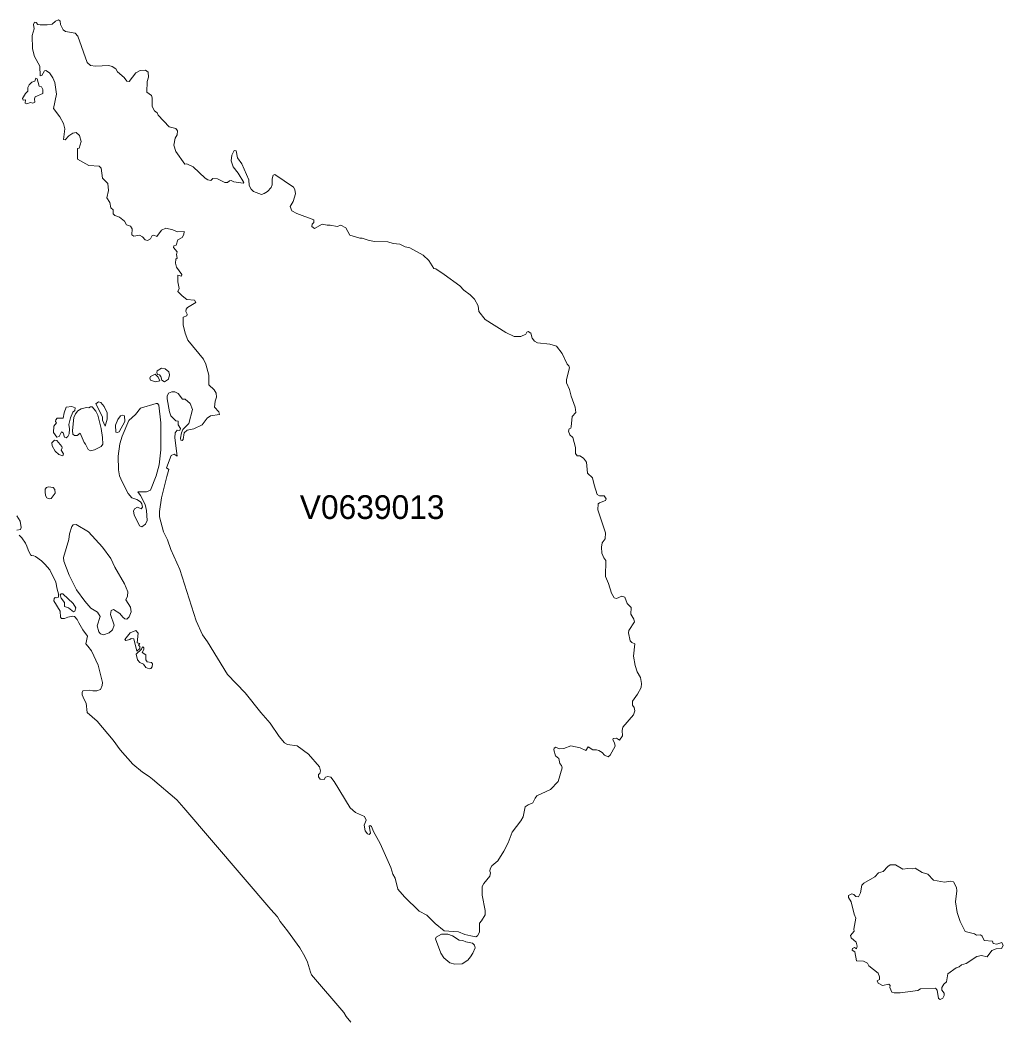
# Model space of a CAD drawing. Extents: x 369010 to 735936, y 6377141 to 6616555.
# Drawn here: x 442313 to 446455, y 6528960 to 6533170 of the extents above; entities that cross this region are included whole.
import ezdxf
from ezdxf.enums import TextEntityAlignment as Align

# ---------------------------------------------------------------- set-up
doc = ezdxf.new("R2010")
doc.units = 0
doc.header["$LTSCALE"] = 40
doc.layers.add('3', color=7, linetype='Continuous', lineweight=13)
doc.layers.add('4', color=7, linetype='Continuous')

msp = doc.modelspace()

# ---------------------------------------------------------------- linework, layer by layer
at = {"layer": '3'}
for points in [[(443286.25, 6532457.22), (443278.8, 6532472.45), (443276.98, 6532496.61), (443247.85, 6532563.31), (443229.48, 6532588.8), (443224.35, 6532618.42), (443215.58, 6532619.41), (443205.32, 6532600.38), (443202.17, 6532575.89), (443211.44, 6532550.73), (443232.29, 6532523.92), (443255.96, 6532485.03), (443253.64, 6532481.22), (443213.26, 6532487.84), (443203, 6532492.47), (443195.22, 6532491.48), (443186.45, 6532484.03), (443175.36, 6532484.03), (443145.24, 6532500.75), (443125.05, 6532501.25), (443116.61, 6532493.8), (443104.69, 6532495.62), (443093.11, 6532503.07), (443042.96, 6532550.73), (443016.15, 6532562.81), (443007.87, 6532561.99), (442969.97, 6532615.61), (442961.2, 6532642.59), (442966.33, 6532672.21), (442974.6, 6532685.62), (442976.92, 6532702.83), (442969.14, 6532712.92), (442940.84, 6532719.54), (442895.66, 6532768.53), (442891.03, 6532777.8), (442879.94, 6532787.07), (442869.68, 6532805.28), (442869.68, 6532841.36), (442866.53, 6532850.62), (442847, 6532865.85), (442849.15, 6532910.87), (442853.79, 6532928.91), (442852.79, 6532949.76), (442841.21, 6532958.2), (442819.03, 6532956.38), (442800.83, 6532946.62), (442772.69, 6532910.87), (442762.93, 6532911.36), (442752.17, 6532926.59), (442724.2, 6532951.25), (442715.92, 6532963.66), (442700.53, 6532972.93), (442686.63, 6532978.06), (442631.02, 6532974.42), (442609.83, 6532977.07), (442596.26, 6532990.97), (442556.21, 6533101.86), (442545.12, 6533113.94), (442505.24, 6533120.89), (442494.48, 6533128.67), (442483.22, 6533150.52), (442482.4, 6533163.92), (442475.44, 6533169.55), (442462.37, 6533165.25), (442448.96, 6533151.34), (442426.79, 6533148.7), (442397.49, 6533148.7), (442388.22, 6533151.01), (442380.94, 6533159.29), (442373.99, 6533160.28), (442369.69, 6533150.02), (442372.5, 6533132.81), (442364.39, 6533103.68), (442364.89, 6533048.07), (442373.66, 6533015.63), (442396.83, 6532975.25), (442397.82, 6532934.04), (442404.77, 6532935.53), (442415.86, 6532954.89), (442421.82, 6532957.21), (442437.71, 6532947.44), (442450.62, 6532925.27), (442459.72, 6532905.41), (442466.18, 6532856.75), (442453.6, 6532796.84), (442480.91, 6532762.08), (442496.3, 6532733.45), (442501.43, 6532710.28), (442495.8, 6532666.25), (442502.75, 6532664.76), (442517.98, 6532680.98), (442535.69, 6532692.24), (442549.09, 6532694.88), (442563.49, 6532682.47), (442570.78, 6532657.48), (442561.51, 6532629.18), (442555.05, 6532627.36), (442555.05, 6532582.84), (442603.05, 6532556.85), (442647.07, 6532553.54)], [(442647.07, 6532553.54), (442655.35, 6532544.44), (442660.97, 6532502.57), (442682.82, 6532480.39), (442685.97, 6532451.26), (442678.85, 6532420.64), (442691.26, 6532401.12), (442695.07, 6532377.61), (442705.66, 6532369.17), (442705.16, 6532352.13), (442712.12, 6532345.17), (442731.65, 6532338.55), (442752.5, 6532322), (442761.27, 6532305.78), (442778.65, 6532300.65), (442786.1, 6532289.57), (442784.28, 6532264.41), (442792.55, 6532257.95), (442815.72, 6532262.09), (442828.63, 6532255.14), (442840.71, 6532243.56), (442850.48, 6532240.91), (442862.06, 6532246.87), (442870.01, 6532260.77), (442877.29, 6532262.59), (442889.87, 6532256.63), (442909.07, 6532284.43), (442927.6, 6532292.21), (442957.23, 6532284.93), (442976.26, 6532276.49), (443004.56, 6532278.31), (443003.57, 6532265.9), (442995.79, 6532252.82), (442977.75, 6532243.56), (442970.3, 6532220.88), (442960.54, 6532217.74), (442959.21, 6532210.29), (442974.44, 6532193.08), (442971.63, 6532180.99), (442975.43, 6532165.27), (442968.81, 6532161.13), (442967.98, 6532145.41), (442972.29, 6532128.2), (442994.13, 6532097.58), (442992.81, 6532090.63), (442978.41, 6532094.44), (442977.91, 6532066.14), (442983.87, 6532038.33), (442978.41, 6532024.92), (442995.79, 6532006.88), (443016.15, 6531991.99), (443048.59, 6531989.18), (443053.72, 6531979.41), (443018.96, 6531958.56), (443012.84, 6531950.28), (443012.01, 6531940.52), (443016.64, 6531929.93), (443015.15, 6531922.48), (443000.92, 6531917.35), (443000.92, 6531884.91), (443009.03, 6531850.15)], [(444762.38, 6530947.66), (444765.85, 6530966.36), (444778.6, 6530983.41), (444779.43, 6531007.74), (444747.48, 6531105.38), (444749.47, 6531130.21), (444754.43, 6531135.18), (444779.76, 6531144.94), (444783.23, 6531151.73), (444774.46, 6531163.97), (444754.43, 6531164.47), (444744.67, 6531170.26), (444731.93, 6531210.31), (444725.14, 6531239.77), (444703.96, 6531259.3), (444700.15, 6531306.47), (444687.24, 6531323.19), (444672.34, 6531332.46), (444659.93, 6531332.95), (444653.15, 6531342.22), (444653.64, 6531367.71), (444641.56, 6531410.41), (444628.98, 6531421.99), (444624.35, 6531436.72), (444627.16, 6531445.99), (444633.62, 6531448.81), (444635.6, 6531455.76), (444639.24, 6531498.46), (444655.3, 6531516), (444651.99, 6531538.18), (444634.78, 6531584.52), (444628.32, 6531611.99), (444615.41, 6531641.12), (444615.08, 6531655.02), (444628.16, 6531703.18), (444625.84, 6531711.96), (444618.89, 6531718.91), (444597.04, 6531764.42), (444573.04, 6531795.04), (444544.74, 6531803.31), (444493.77, 6531808.94), (444480.03, 6531816.22), (444470.76, 6531829.3), (444464.8, 6531850.15), (444454.54, 6531857.1), (444448.58, 6531853.79), (444443.95, 6531846.01), (444422.6, 6531835.75), (444394.79, 6531835.75), (444360.37, 6531851.97), (444273.15, 6531907.58), (444246.83, 6531940.52), (444243.86, 6531965.01), (444227.97, 6531992.82), (444209.93, 6532011.85), (444183.61, 6532030.88), (444165.41, 6532049.92), (444100.36, 6532097.08), (444064.61, 6532121.25), (444055.84, 6532122.57), (444035.49, 6532155.51), (444011.82, 6532179.17), (443955.05, 6532209.79), (443935.69, 6532213.93), (443913.01, 6532225.52), (443884.71, 6532228.33), (443862.37, 6532234.29), (443807.59, 6532236.11), (443784.75, 6532239.91), (443754.79, 6532250.51), (443744.53, 6532250.51), (443702.33, 6532262.09), (443686.44, 6532294.03), (443665.09, 6532304.79), (443648.87, 6532299.16), (443620.07, 6532305.12), (443606.66, 6532304.3), (443586.31, 6532309.76), (443553.21, 6532290.39), (443542.45, 6532299.66), (443543.44, 6532308.93), (443550.39, 6532315.88), (443551.22, 6532327.96), (443479.56, 6532354.28), (443458.54, 6532365.04), (443451.26, 6532383.08), (443463.5, 6532403.93), (443473.27, 6532436.86), (443470.95, 6532455.73), (443465.32, 6532465), (443386.05, 6532518.29), (443379.1, 6532515.97), (443375.62, 6532500.25), (443375.62, 6532475.26), (443370.66, 6532464.17), (443356.26, 6532447.46), (443341.86, 6532437.69), (443330.27, 6532434.55), (443296.01, 6532446.96), (443286.25, 6532457.22)], [(443009.03, 6531850.15), (443020.12, 6531820.53), (443086.32, 6531740.42), (443096.25, 6531719.07), (443108.33, 6531673.23), (443107.84, 6531632.35), (443131.5, 6531611.5), (443138.95, 6531596.27), (443140.77, 6531579.55), (443135.47, 6531562.84), (443132.66, 6531537.35), (443150.7, 6531518.81), (443153.02, 6531506.73), (443115.12, 6531501.27), (443102.04, 6531491.51), (443080.36, 6531464.2), (443044.61, 6531446.16), (443016.64, 6531440.53), (443004.56, 6531429.44), (443000.92, 6531401.64), (442996.62, 6531397), (442991.16, 6531398.82), (442989.67, 6531407.1), (442993.47, 6531429.94), (442999.43, 6531443.34), (443024.09, 6531469.33), (443039.81, 6531527.59), (443029.39, 6531554.07), (443009.36, 6531571.61), (442997.78, 6531572.11), (442978.91, 6531595.28), (442965.83, 6531602.23), (442952.43, 6531602.23), (442939.02, 6531597.59), (442932.9, 6531584.68), (442932.57, 6531572.6), (442942.17, 6531518.81), (442948.29, 6531500.77), (442969.97, 6531480.91), (442979.74, 6531479.42), (442979.74, 6531463.7), (442989, 6531448.31), (442985.86, 6531439.21), (442974.6, 6531441.03), (442966.83, 6531429.94), (442964.67, 6531408.09), (442975.43, 6531332.12), (442962.36, 6531339.57), (442949.94, 6531334.44), (442930.58, 6531282.47), (442939.52, 6531275.52), (442931.57, 6531245.9), (442909.56, 6531156.53), (442899.96, 6531098.93), (442901.29, 6531075.59), (442916.84, 6531013.2), (442934.88, 6530978.94), (442948.79, 6530937.56), (442986.36, 6530854.48), (443055.37, 6530637.84), (443081.52, 6530578.42), (443103.53, 6530549.13), (443187.61, 6530411.92), (443262.25, 6530334.47), (443326.96, 6530251.88), (443366.68, 6530207.03), (443405.25, 6530149.93), (443427.59, 6530124.11), (443440.33, 6530116.33), (443480.39, 6530110.87), (443528.38, 6530076.28), (443575.22, 6530022.16), (443579.19, 6530005.11), (443576.21, 6529993.86), (443569.92, 6529989.89), (443570.42, 6529980.12), (443577.2, 6529969.86), (443594.75, 6529969.36), (443600.54, 6529978.63), (443610.31, 6529982.11), (443622.55, 6529978.3), (443637.12, 6529960.59), (443704.31, 6529849.87), (443726.66, 6529829.85), (443764.22, 6529812.8), (443771.01, 6529797.74), (443763.23, 6529777.21), (443767.2, 6529752.72), (443776.47, 6529740.14), (443783.75, 6529736.67), (443790.04, 6529742.62), (443784.75, 6529772.75), (443788.72, 6529775.23), (443794.02, 6529770.43), (443801.79, 6529749.91), (443829.93, 6529699.59), (443874.78, 6529598.14), (443883.72, 6529570.33), (443892.99, 6529552.79), (443904.24, 6529506.95)], [(442299.68, 6531019.32), (442315.07, 6531021.8), (442317.72, 6531031.07), (442313.42, 6531057.88), (442299.51, 6531079.4)], [(442575.08, 6530326.19), (442574.09, 6530335.79), (442577.89, 6530342.74), (442606.86, 6530345.72), (442619.6, 6530342.74), (442636.31, 6530342.58), (442652.7, 6530348.2), (442658.82, 6530365.25), (442660.31, 6530378.16), (442642.11, 6530450.65), (442613.48, 6530510.89), (442598.75, 6530531.42), (442589.97, 6530540.68), (442597.26, 6530572.79), (442577.56, 6530599.94), (442561.18, 6530628.57), (442554.39, 6530643.79), (442542.47, 6530655.88), (442535.19, 6530656.54), (442515, 6530652.73), (442500.44, 6530646.77), (442487.2, 6530647.1), (442483.06, 6530653.39), (442482.73, 6530678.05), (442455.92, 6530721.75), (442456.25, 6530731.18), (442460.88, 6530735.65), (442467.67, 6530734.49), (442474.45, 6530737.14), (442475.44, 6530750.71), (442469.65, 6530771.23), (442464.03, 6530799.86), (442438.87, 6530852.66), (442417.35, 6530876), (442404.11, 6530891.06), (442377.8, 6530909.1), (442370.68, 6530911.74), (442361.91, 6530912.24), (442357.11, 6530915.72), (442346.85, 6530936.74), (442342.21, 6530952.29), (442335.76, 6530964.87), (442320.04, 6530987.88), (442309.61, 6530998.8)], [(443904.24, 6529506.95), (443933.04, 6529474.18), (443994.77, 6529414.6), (444027.54, 6529396.56), (444061.64, 6529362.46), (444100.2, 6529331.18), (444160.44, 6529327.37), (444186.76, 6529316.12), (444213.07, 6529309.67), (444233.1, 6529305.86), (444240.88, 6529309.67), (444249.65, 6529325.39), (444248.65, 6529362.96), (444257.92, 6529373.22), (444272.16, 6529399.04), (444273.31, 6529417.08), (444260.24, 6529481.96), (444260.74, 6529517.54), (444267.03, 6529530.28), (444291.85, 6529561.56), (444295.33, 6529575.13), (444292.35, 6529582.58), (444294.33, 6529592.68), (444300.62, 6529604.93), (444325.61, 6529625.94), (444352.09, 6529667.32), (444369.64, 6529702.08), (444386.85, 6529746.43), (444423.1, 6529794.26), (444432.36, 6529811.81), (444441.63, 6529853.35), (444453.38, 6529862.61), (444473.41, 6529870.89), (444483.17, 6529889.92), (444490.95, 6529900.68), (444548.55, 6529927.49), (444580.99, 6529960.1), (444597.54, 6530017.69), (444594.56, 6530028.45), (444587.77, 6530035.73), (444583.47, 6530057.25), (444569.73, 6530069), (444561.46, 6530093.33), (444563.61, 6530101.11), (444570.39, 6530105.08), (444584.13, 6530098.29), (444603.66, 6530100.28), (444633.95, 6530110.37), (444672.84, 6530102.6), (444697.34, 6530091.34), (444706.77, 6530106.07), (444726.3, 6530093.82), (444742.35, 6530094.32), (444752.12, 6530090.51), (444766.35, 6530082.57), (444776.12, 6530071.98), (444790.68, 6530065.03), (444798.96, 6530071.98), (444819.97, 6530109.55), (444818.48, 6530123.12), (444811.2, 6530135.86), (444812.69, 6530141.65), (444826.26, 6530142.65), (444839.01, 6530134.87), (444851.42, 6530153.41), (444850.43, 6530174.92), (444853.41, 6530189.98), (444897.76, 6530241.62), (444903.72, 6530258.33), (444901.24, 6530271.91), (444892.96, 6530281.67), (444892.96, 6530299.71), (444915.14, 6530328.51), (444929.7, 6530356.31), (444931.19, 6530373.03), (444926.89, 6530398.35), (444913.65, 6530422.18), (444904.71, 6530449.49), (444897.26, 6530488.55), (444903.72, 6530540.35), (444890.48, 6530545.65), (444883.2, 6530553.93), (444876.41, 6530586.69), (444877.74, 6530597.45), (444901.9, 6530633.04), (444899.58, 6530644.29), (444886.84, 6530665.31), (444888.33, 6530693.11), (444871.28, 6530710.16), (444861.18, 6530737.47), (444848.94, 6530741.77), (444825.6, 6530732.01), (444816.83, 6530734.99), (444805.08, 6530754.02), (444792.83, 6530795.56), (444779.76, 6530824.86), (444781.91, 6530891.22), (444772.14, 6530903.3), (444764.37, 6530923.33), (444762.38, 6530947.66)], [(443707.13, 6528946.05), (443687.6, 6528970.22), (443676.84, 6528986.6), (443541.62, 6529146.31), (443537.32, 6529156.41), (443524.74, 6529199.11), (443513.32, 6529223.44), (443491.31, 6529260.01), (443439.51, 6529331.35), (443408.72, 6529370.57), (443397.63, 6529390.76), (443370.32, 6529421.38), (443003.07, 6529849.21), (442973.45, 6529883.96), (442871.33, 6529969.86), (442857.43, 6529981.45), (442829.46, 6529999.49), (442788.25, 6530032.92), (442735.29, 6530093.49), (442705.66, 6530134.87), (442638.14, 6530215.14), (442595.77, 6530251.05), (442591.63, 6530290.61), (442582.69, 6530305.5), (442575.08, 6530326.19)]]:
    msp.add_lwpolyline(points, dxfattribs=at)
for points in [[(442380.11, 6532923.94), (442374.65, 6532911.36), (442363.07, 6532908.05), (442350.99, 6532896.14), (442346.35, 6532885.38), (442346.35, 6532869.66), (442335.76, 6532860.39), (442322.68, 6532838.54), (442325.5, 6532831.26), (442335.76, 6532833.08), (442335.26, 6532818.68), (442342.21, 6532816.86), (442356.61, 6532821.99), (442367.21, 6532819.18), (442374.65, 6532822.82), (442373.66, 6532836.72), (442376.97, 6532845.49), (442409.41, 6532860.39), (442409.41, 6532876.11), (442403.29, 6532887.2), (442394.02, 6532890.01), (442384.75, 6532921.96)], [(442921.81, 6531645.26), (442939.02, 6531656.51), (442942.66, 6531674.55), (442939.52, 6531687.46), (442924.13, 6531699.54), (442909.4, 6531702.36), (442891.19, 6531690.77), (442888.87, 6531683.82), (442891.69, 6531675.88), (442900.46, 6531673.56), (442905.59, 6531666.61), (442910.22, 6531651.88)], [(442883.08, 6531644.93), (442902.61, 6531648.57), (442895.16, 6531663.96), (442881.76, 6531676.37), (442863.22, 6531667.1), (442859.91, 6531659.66), (442862.23, 6531651.88)], [(442530.89, 6531540.66), (442507.22, 6531537.35), (442498.45, 6531514.68), (442494.64, 6531491.51), (442469.65, 6531491.51), (442463.2, 6531484.55), (442462.7, 6531477.6), (442466.84, 6531471.64), (442455.25, 6531457.25), (442454.43, 6531430.77), (442467.34, 6531411.73), (442478.42, 6531414.05), (442487.2, 6531433.58), (442494.64, 6531429.44), (442500.77, 6531411.4), (442507.22, 6531409.42), (442514.17, 6531413.72), (442519.63, 6531425.63), (442521.95, 6531446.49), (442518.31, 6531464.69), (442525.26, 6531493.33), (442535.36, 6531516.5), (442543.8, 6531524.44), (442545.12, 6531534.54)], [(442610, 6531539.67), (442602.22, 6531534.54), (442592.95, 6531536.52), (442571.11, 6531531.39), (442556.71, 6531522.95), (442546.12, 6531510.04), (442539.33, 6531493.82), (442533.37, 6531439.21), (442535.69, 6531424.81), (442542.64, 6531419.18), (442553.73, 6531418.68), (442565.81, 6531427.95), (442582.53, 6531388.56), (442589.48, 6531381.61), (442600.57, 6531359.93), (442609.34, 6531353.81), (442626.55, 6531357.61), (442655.51, 6531372.34), (442661.47, 6531382.11), (442660.97, 6531409.91), (442655.02, 6531448.47), (442641.11, 6531504.08), (442632.67, 6531521.13), (442617.45, 6531538.84)], [(442671.24, 6531458.07), (442679.51, 6531486.87), (442679.51, 6531514.18), (442667.93, 6531540.66), (442653.53, 6531558.2), (442642.93, 6531560.02), (442632.67, 6531551.75), (442660.15, 6531497.13), (442660.97, 6531483.56)], [(442862.72, 6531187.81), (442886.56, 6531248.21), (442898.64, 6531295.55), (442905.59, 6531358.11), (442906.75, 6531472.47), (442897.98, 6531546.12), (442892.35, 6531552.74), (442886.39, 6531553.57), (442821.02, 6531533.21), (442799.01, 6531507.23), (442770.7, 6531481.24), (442742.73, 6531415.21), (442733.8, 6531383.6), (442726.85, 6531332.12), (442728.17, 6531273.87), (442731.98, 6531249.04), (442743.4, 6531223.22), (442768.72, 6531173.74), (442783.94, 6531156.03), (442805.46, 6531149.24), (442821.02, 6531138.98), (442825.82, 6531131.2), (442829.29, 6531117.14), (442823.5, 6531109.69), (442808.27, 6531116.14), (442795.7, 6531109.19), (442791.23, 6531099.43), (442793.21, 6531084.86), (442816.88, 6531038.02), (442826.64, 6531033.06), (442841.21, 6531044.31), (442848.99, 6531060.53), (442846.17, 6531101.91), (442840.71, 6531128.22), (442820.69, 6531166.29), (442809.6, 6531181.02), (442845.68, 6531181.02)], [(442743.89, 6531504.08), (442736.44, 6531500.77), (442724.53, 6531486.37), (442714.76, 6531462.38), (442716.58, 6531433.08), (442722.54, 6531431.26), (442730.49, 6531434.08), (442754.15, 6531477.6), (442753.66, 6531500.77)], [(442492.66, 6531332.95), (442496.79, 6531341.39), (442486.04, 6531356.62), (442490.67, 6531365.89), (442489.35, 6531372.34), (442468.49, 6531397.83), (442458.23, 6531399.32), (442446.65, 6531387.73), (442448.96, 6531375.65), (442460.55, 6531352.98), (442476.77, 6531339.08)], [(442436.05, 6531151.73), (442443.83, 6531152.72), (442461.38, 6531175.06), (442459.56, 6531191.28), (442452.61, 6531200.05), (442432.25, 6531202.87), (442424.8, 6531199.56), (442419.5, 6531191.78), (442418.51, 6531180.52), (442420, 6531165.3), (442425.79, 6531155.53)], [(442664.62, 6530578.25), (442688.12, 6530587.03), (442702.19, 6530599.27), (442709.96, 6530619.3), (442694.41, 6530664.15), (442696.39, 6530681.69), (442707.15, 6530685.17), (442733.96, 6530668.45), (442745.55, 6530652.9), (442754.32, 6530646.61), (442763.59, 6530644.62), (442772.52, 6530653.89), (442781.63, 6530674.91), (442777.82, 6530694.77), (442758.79, 6530726.05), (442765.57, 6530741.44), (442767.56, 6530759.32), (442753.66, 6530793.74), (442712.12, 6530864.25), (442695.4, 6530900.16), (442661.14, 6530948.32), (442601.23, 6531012.21), (442549.92, 6531043.49), (442537.18, 6531041.83), (442530.72, 6531035.38), (442521.45, 6531004.59), (442518.48, 6530979.77), (442496.3, 6530904.13), (442497.79, 6530888.57), (442519.3, 6530829.49), (442551.25, 6530767.59), (442585.34, 6530720.26), (442611.65, 6530690.47), (442638.96, 6530674.41), (442650.05, 6530656.37), (442638.3, 6530616.32), (442644.59, 6530591.83), (442651.87, 6530582.56)], [(442538.34, 6530676.07), (442544.29, 6530678.05), (442547.94, 6530692.78), (442537.18, 6530710.33), (442493.48, 6530751.21), (442486.37, 6530751.7), (442482.73, 6530746.9), (442486.86, 6530733), (442499.77, 6530714.13), (442500.6, 6530698.58), (442517.32, 6530692.29)], [(442804.63, 6530510.4), (442817.87, 6530521.65), (442818.37, 6530529.93), (442812.41, 6530535.22), (442817.87, 6530542.17), (442806.12, 6530544.99), (442810.92, 6530586.03), (442800.83, 6530596.79), (442776.83, 6530587.52), (442754.48, 6530559.22), (442759.28, 6530554.75), (442775.34, 6530559.22), (442780.8, 6530563.52), (442792.88, 6530562.2)], [(442856.93, 6530435.76), (442864.71, 6530437.24), (442869.51, 6530444.03), (442871, 6530456.28), (442866.53, 6530461.57), (442848.99, 6530464.55), (442843.19, 6530473.32), (442843.19, 6530493.85), (442827.64, 6530503.61), (442834.92, 6530516.69), (442834.92, 6530524.13), (442830.95, 6530527.44), (442827.64, 6530525.46), (442825.15, 6530518.18), (442802.65, 6530497.16), (442808.6, 6530473.82), (442818.37, 6530462.07), (442832.93, 6530455.28), (442843.69, 6530441.05)], [(445979.33, 6529608.73), (445969.4, 6529602.77), (445949.87, 6529581.26), (445930.34, 6529574.97), (445914.62, 6529558.92), (445867.78, 6529532.6), (445860.5, 6529523.83), (445854.37, 6529491.06), (445845.6, 6529474.51), (445834.51, 6529476), (445826.07, 6529484.27), (445817.3, 6529487.58), (445804.23, 6529480.8), (445804.23, 6529472.03), (445814.49, 6529453.49), (445828.06, 6529400.86), (445835.34, 6529384.14), (445826.4, 6529338.3), (445827.4, 6529329.53), (445812.67, 6529311.49), (445815.15, 6529301.72), (445835.67, 6529284.18), (445839.64, 6529266.64), (445838.16, 6529255.88), (445828.89, 6529260.68), (445821.11, 6529256.87), (445819.62, 6529250.08), (445830.71, 6529243.13), (445838.16, 6529205.07), (445866.46, 6529202.75), (445883.17, 6529195.3), (445889.63, 6529183.72), (445928.19, 6529152.44), (445933.98, 6529136.88), (445933.98, 6529126.62), (445924.71, 6529121.16), (445928.19, 6529111.39), (445946.73, 6529100.63), (445973.04, 6529106.59), (445978.83, 6529101.13), (445977.84, 6529091.86), (445986.61, 6529072.33), (445995.71, 6529069.52), (446021.04, 6529069.52), (446095.68, 6529079.78), (446106.44, 6529087.06), (446169.66, 6529090.04), (446177.44, 6529080.61), (446182.73, 6529046.51), (446190.51, 6529042.21), (446200.77, 6529047.01), (446206.73, 6529058.27), (446206.24, 6529068.53), (446197.46, 6529081.6), (446197.46, 6529091.86), (446205.24, 6529106.1), (446216.5, 6529116.85), (446222.29, 6529149.46), (446256.88, 6529175.28), (446270.12, 6529179.25), (446279.55, 6529187.52), (446299.08, 6529193.48), (446344.43, 6529223.6), (446363.46, 6529227.08), (446387.96, 6529222.28), (446407.99, 6529248.6), (446425.53, 6529255.38), (446448.86, 6529256.37), (446454.82, 6529269.45), (446449.86, 6529282.19), (446428.84, 6529275.41), (446413.12, 6529277.89), (446411.13, 6529288.15), (446375.05, 6529290.96), (446367.11, 6529309), (446359.33, 6529313.97), (446343.27, 6529312.48), (446334.01, 6529318.77), (446295.44, 6529329.03), (446274.42, 6529370.57), (446261.02, 6529409.13), (446254.23, 6529453.99), (446259.53, 6529499.33), (446258.7, 6529514.39), (446245.96, 6529537.4), (446234.21, 6529540.88), (446208.88, 6529535.91), (446162.54, 6529544.19), (446138.38, 6529569.67), (446113.55, 6529576.46), (446084.26, 6529595.49), (446072.01, 6529592.02), (446053.97, 6529593.51), (446032.46, 6529590.53), (446001.34, 6529609.06)], [(444099.37, 6529217.48), (444123.86, 6529196.96), (444144.39, 6529190.67), (444175.5, 6529191.66), (444199.5, 6529207.72), (444211.09, 6529221.45), (444221.35, 6529237.01), (444230.12, 6529260.01), (444227.3, 6529270.77), (444219.03, 6529279.05), (444192.05, 6529284.34), (444178.98, 6529290.3), (444163.25, 6529291.63), (444135.12, 6529310.66), (444115.59, 6529317.61), (444088.28, 6529317.11), (444066.27, 6529304.37), (444063.29, 6529298.08), (444086.3, 6529237.51)]]:
    msp.add_lwpolyline(points, close=True, dxfattribs=at)

# ---------------------------------------------------------------- texts
at = {"layer": '4'}
msp.add_text('V0639013', height=100, dxfattribs=at).set_placement((443796.59, 6531066.74), align=Align.CENTER)

doc.saveas('drawing.dxf')
